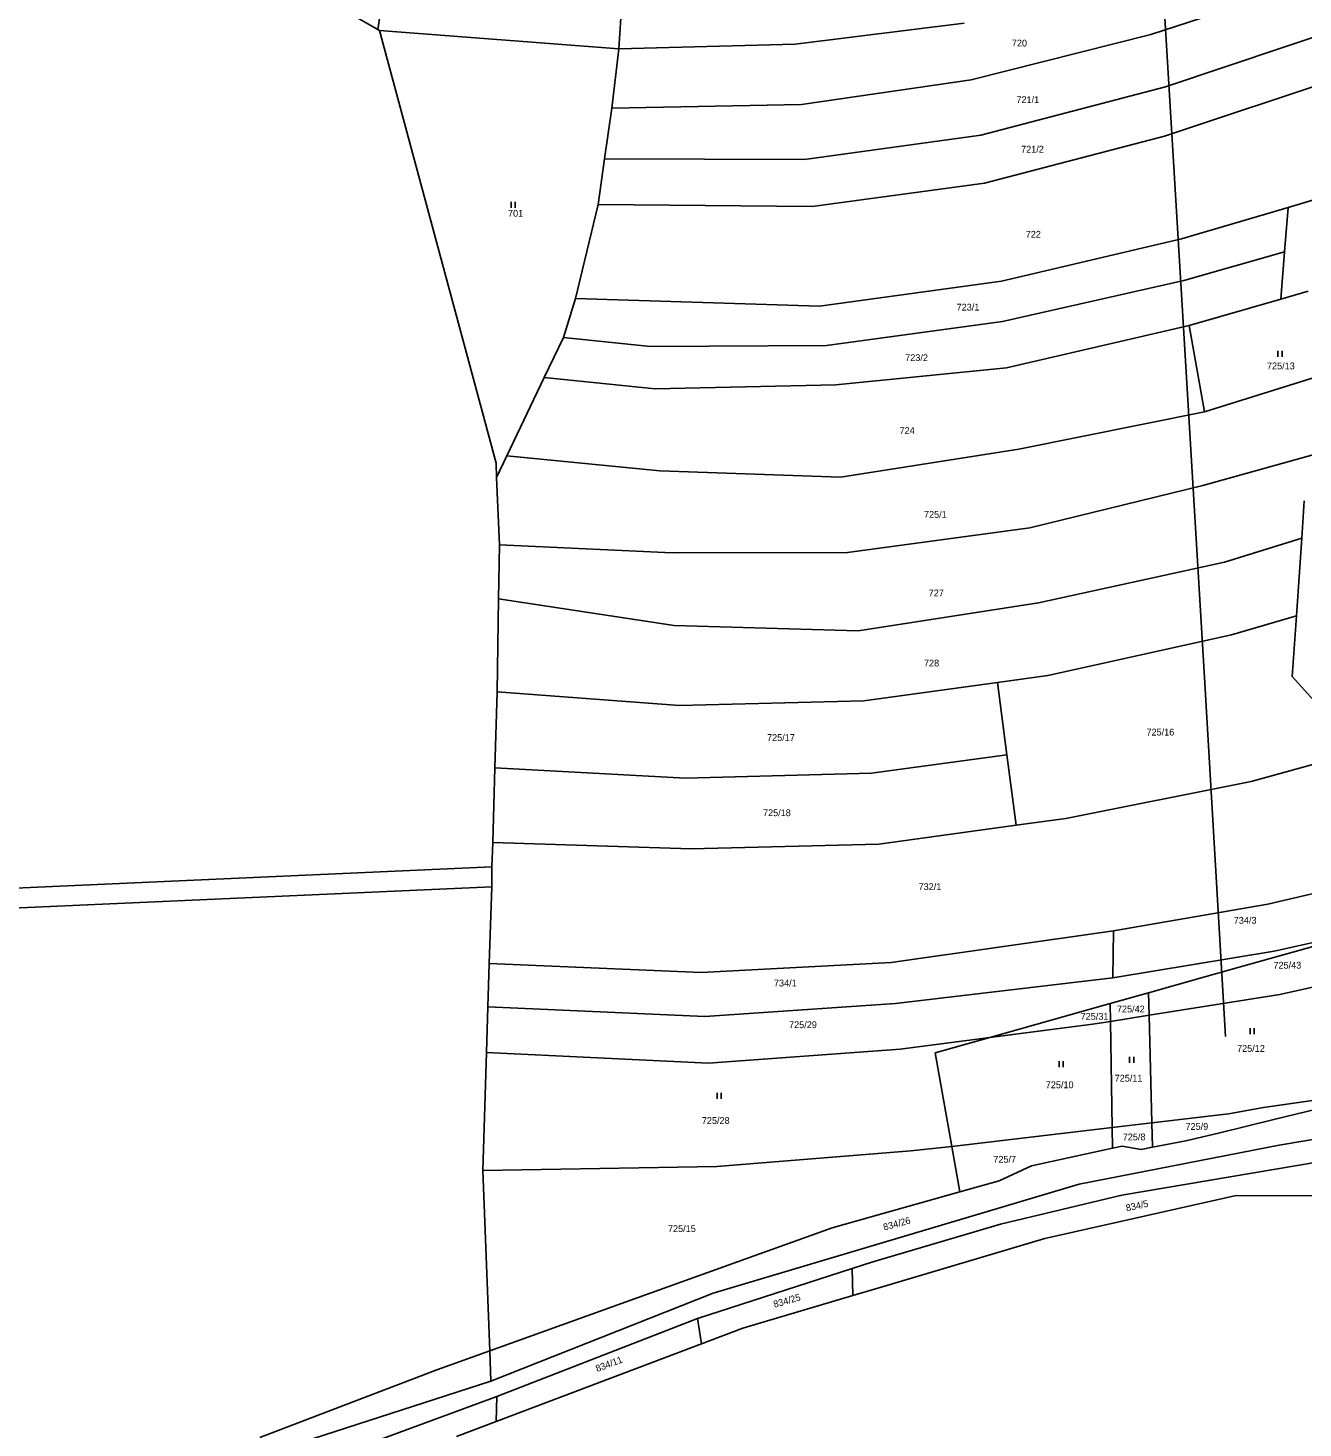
# Model space of a CAD drawing. Extents: x -735249 to -729401, y -1124843 to -1121828.
# Drawn here: x -734298.2 to -733979.4, y -1124270 to -1123919.8 of the extents above; entities that cross this region are included whole.
import ezdxf

# ---------------------------------------------------------------- set-up
doc = ezdxf.new("R2010")
doc.units = 0
for name, color, linetype in [('Vrstva 1', 7, 'Continuous'), ('Vrstva 12', 7, 'Continuous'), ('Vrstva 13', 7, 'Continuous'), ('Vrstva 18', 7, 'Continuous'), ('Vrstva 25', 7, 'Continuous')]:
    doc.layers.add(name, color=color, linetype=linetype)

msp = doc.modelspace()

# ---------------------------------------------------------------- linework, layer by layer
at = {"layer": 'Vrstva 1'}
for points in [[(-734197.61, -1123834.57), (-734210.77, -1123920.17)], [(-734149.51, -1123909.64), (-734150.51, -1123925.04)], [(-733972.94, -1123906.96), (-734017.4, -1123921.41)], [(-734227.57, -1123910.48), (-734210.77, -1123920.17)], [(-734210.77, -1123920.17), (-734210.3, -1123920.44)], [(-734106.4, -1123923.84), (-734064.12, -1123918.63)], [(-734013.77, -1123934.53), (-733968.75, -1123919.4)], [(-734181.14, -1124028.66), (-734210.3, -1123920.44)], [(-734150.51, -1123925.04), (-734210.3, -1123920.44)], [(-734150.51, -1123925.04), (-734106.4, -1123923.84)], [(-734017.4, -1123921.41), (-734062.31, -1123932.74)], [(-734150.51, -1123925.04), (-734152.23, -1123939.83)], [(-734062.31, -1123932.74), (-734104.81, -1123938.99)], [(-734013.98, -1123946.83), (-733969.42, -1123932)], [(-734059.89, -1123946.63), (-734013.77, -1123934.53)], [(-734152.23, -1123939.83), (-734154.02, -1123952.58)], [(-734104.81, -1123938.99), (-734152.23, -1123939.83)], [(-734104.07, -1123952.7), (-734059.89, -1123946.63)], [(-734059, -1123958.59), (-734013.98, -1123946.83)], [(-734154.02, -1123952.58), (-734155.62, -1123963.99)], [(-734154.02, -1123952.58), (-734104.07, -1123952.7)], [(-734102.15, -1123964.46), (-734059, -1123958.59)], [(-733983.04, -1123964.71), (-733965.3, -1123959.35)], [(-734155.62, -1123963.99), (-734161.33, -1123987.5)], [(-734155.62, -1123963.99), (-734102.15, -1123964.46)], [(-734009.77, -1123972.56), (-733983.04, -1123964.71)], [(-733983.95, -1123975.83), (-733983.04, -1123964.71)], [(-734054.78, -1123983.12), (-734009.77, -1123972.56)], [(-734009.13, -1123982.94), (-733983.95, -1123975.83)], [(-733984.91, -1123987.63), (-733983.95, -1123975.83)], [(-734100.32, -1123989.35), (-734054.78, -1123983.12)], [(-734054.55, -1123993.26), (-734009.13, -1123982.94)], [(-733978.07, -1123985.66), (-733984.91, -1123987.63)], [(-734161.33, -1123987.5), (-734164.34, -1123997.25)], [(-734161.33, -1123987.5), (-734100.32, -1123989.35)], [(-733984.91, -1123987.63), (-734007.82, -1123994.25)], [(-734098.51, -1123999.23), (-734054.55, -1123993.26)], [(-734164.34, -1123997.25), (-734169.13, -1124007.26)], [(-734164.34, -1123997.25), (-734142.55, -1123999.44)], [(-734053.5, -1124004.8), (-734007.82, -1123994.25)], [(-734007.82, -1123994.25), (-734004, -1124015.85)], [(-734142.55, -1123999.44), (-734098.51, -1123999.23)], [(-734004, -1124015.85), (-733957.3, -1124001.2)], [(-734169.13, -1124007.26), (-734178.49, -1124026.84)], [(-734141.37, -1124010.04), (-734169.13, -1124007.26)], [(-734096.16, -1124009.04), (-734053.5, -1124004.8)], [(-734141.37, -1124010.04), (-734096.16, -1124009.04)], [(-734050.46, -1124025.18), (-734004, -1124015.85)], [(-734095.01, -1124032.16), (-734050.46, -1124025.18)], [(-734004.42, -1124034.28), (-733967.87, -1124024.07)], [(-734181.06, -1124032.22), (-734181.14, -1124028.66)], [(-734178.49, -1124026.84), (-734181.06, -1124032.22)], [(-734178.49, -1124026.84), (-734140.25, -1124030.57)], [(-734181.06, -1124032.22), (-734180.33, -1124049.11)], [(-734140.25, -1124030.57), (-734095.01, -1124032.16)], [(-734047.64, -1124044.86), (-734004.42, -1124034.28)], [(-733979.68, -1124047.46), (-733979.03, -1124038.05)], [(-734093.31, -1124050.98), (-734047.64, -1124044.86)], [(-734180.54, -1124062.61), (-734180.33, -1124049.11)], [(-734137.09, -1124051.09), (-734180.33, -1124049.11)], [(-733999, -1124053.43), (-733979.68, -1124047.46)], [(-733981.02, -1124066.88), (-733979.68, -1124047.46)], [(-734137.09, -1124051.09), (-734093.31, -1124050.98)], [(-734045.51, -1124063.62), (-733999, -1124053.43)], [(-734180.9, -1124085.82), (-734180.54, -1124062.61)], [(-734180.54, -1124062.61), (-734136.59, -1124069.27)], [(-734090.59, -1124070.57), (-734045.51, -1124063.62)], [(-733981.02, -1124066.88), (-733997.22, -1124071.61)], [(-733982.06, -1124082.04), (-733981.02, -1124066.88)], [(-734136.59, -1124069.27), (-734090.59, -1124070.57)], [(-733997.22, -1124071.61), (-734043.21, -1124081.77)], [(-734055.73, -1124083.49), (-734089.2, -1124088.1)], [(-734043.21, -1124081.77), (-734055.73, -1124083.49)], [(-734053.4, -1124101.58), (-734055.73, -1124083.49)], [(-733982.06, -1124082.04), (-733965.15, -1124100.8)], [(-734180.9, -1124085.82), (-734181.47, -1124104.89)], [(-734135.27, -1124089.31), (-734180.9, -1124085.82)], [(-734135.27, -1124089.31), (-734089.2, -1124088.1)], [(-734087.3, -1124106.19), (-734053.4, -1124101.58)], [(-734053.4, -1124101.58), (-734051.12, -1124119.23)], [(-733992.29, -1124108.32), (-733965.15, -1124100.8)], [(-734181.47, -1124104.89), (-734182.02, -1124123.52)], [(-734181.47, -1124104.89), (-734133.8, -1124107.45)], [(-734087.3, -1124106.19), (-734133.8, -1124107.45)], [(-734038.63, -1124117.51), (-733992.29, -1124108.32)], [(-734051.12, -1124119.23), (-734085.44, -1124123.96)], [(-734051.12, -1124119.23), (-734038.63, -1124117.51)], [(-734182.02, -1124123.52), (-734182.2, -1124129.63)], [(-734132.37, -1124125.12), (-734182.02, -1124123.52)], [(-734132.37, -1124125.12), (-734085.44, -1124123.96)], [(-734182.2, -1124129.63), (-734444.9, -1124141.35)], [(-734182.2, -1124129.63), (-734182.25, -1124134.63)], [(-733988.18, -1124138.93), (-733953.21, -1124130.79)], [(-734444.55, -1124146.34), (-734182.25, -1124134.63)], [(-734182.25, -1124134.63), (-734182.88, -1124153.79)], [(-734026.78, -1124145.67), (-733988.18, -1124138.93)], [(-734026.78, -1124145.67), (-734082.34, -1124153.55)], [(-734026.78, -1124145.67), (-734026.91, -1124157.43)], [(-733995.32, -1124154.71), (-733968.48, -1124147.18)], [(-733986.6, -1124150.71), (-733968.59, -1124146.71)], [(-734026.91, -1124157.43), (-733986.6, -1124150.71)], [(-734182.88, -1124153.79), (-734183.21, -1124164.67)], [(-734129.86, -1124156.09), (-734182.88, -1124153.79)], [(-734129.86, -1124156.09), (-734082.34, -1124153.55)], [(-734003.91, -1124157.13), (-733995.32, -1124154.71)], [(-734026.91, -1124157.43), (-734081.27, -1124163.78)], [(-734017.97, -1124161.1), (-734003.91, -1124157.13)], [(-733985.14, -1124161.56), (-733966.06, -1124157.34)], [(-734017.97, -1124161.1), (-734027.61, -1124163.82)], [(-734017.83, -1124166.73), (-734017.97, -1124161.1)], [(-734017.83, -1124166.73), (-733985.14, -1124161.56)], [(-734183.21, -1124164.67), (-734183.56, -1124176.06)], [(-734128.98, -1124167.05), (-734183.21, -1124164.67)], [(-734081.27, -1124163.78), (-734128.98, -1124167.05)], [(-734057.67, -1124172.31), (-734027.61, -1124163.82)], [(-734027.53, -1124168.27), (-734027.61, -1124163.82)], [(-734057.67, -1124172.31), (-734032.04, -1124168.98)], [(-734032.04, -1124168.98), (-734027.53, -1124168.27)], [(-734027.53, -1124168.27), (-734017.83, -1124166.73)], [(-734027.07, -1124194.83), (-734027.53, -1124168.27)], [(-734017.14, -1124193.66), (-734017.83, -1124166.73)], [(-734057.67, -1124172.31), (-734080.07, -1124175.22)], [(-734071.34, -1124176.17), (-734057.67, -1124172.31)], [(-734080.07, -1124175.22), (-734128.03, -1124178.72)], [(-734183.56, -1124176.06), (-734184.47, -1124205.59)], [(-734183.56, -1124176.06), (-734128.03, -1124178.72)], [(-734067.22, -1124199.56), (-734071.34, -1124176.17)], [(-733989.2, -1124189.85), (-733965.23, -1124186.44)], [(-733997.97, -1124191.4), (-733989.2, -1124189.85)], [(-733986.33, -1124192.78), (-733965.96, -1124187.86)], [(-734017.14, -1124193.66), (-733997.97, -1124191.4)], [(-734000.52, -1124196.2), (-733986.33, -1124192.78)], [(-734067.22, -1124199.56), (-734027.07, -1124194.83)], [(-734027.07, -1124194.83), (-734017.14, -1124193.66)], [(-734027.07, -1124194.83), (-734026.98, -1124200.01)], [(-734016.98, -1124199.74), (-734017.14, -1124193.66)], [(-734008.62, -1124198.16), (-734000.52, -1124196.2)], [(-733985.32, -1124199.22), (-733959.15, -1124194.85)], [(-734067.22, -1124199.56), (-734077.41, -1124200.66)], [(-734065.21, -1124210.93), (-734067.22, -1124199.56)], [(-734026.98, -1124200.01), (-734047.27, -1124204.44)], [(-734035.31, -1124209), (-733985.32, -1124199.22)], [(-734024.62, -1124199.49), (-734026.98, -1124200.01)], [(-734019.87, -1124200.29), (-734024.62, -1124199.49)], [(-734019.87, -1124200.29), (-734016.98, -1124199.74)], [(-734016.98, -1124199.74), (-734008.62, -1124198.16)], [(-734125.94, -1124204.58), (-734077.41, -1124200.66)], [(-733959.16, -1124200.7), (-734024.66, -1124211.79)], [(-734125.94, -1124204.58), (-734184.47, -1124205.59)], [(-734184.47, -1124205.59), (-734182.71, -1124250.68)], [(-734047.27, -1124204.44), (-734055.35, -1124208.14)], [(-734126.89, -1124236.29), (-734035.31, -1124209)], [(-734097.11, -1124219.94), (-734065.21, -1124210.93)], [(-734055.35, -1124208.14), (-734065.21, -1124210.93)], [(-734055, -1124219.03), (-734024.66, -1124211.79)], [(-734140.31, -1124235.41), (-734097.11, -1124219.94)], [(-734087.2, -1124228.52), (-734055, -1124219.03)], [(-734092.1, -1124230.1), (-734087.2, -1124228.52)], [(-734130.82, -1124242.58), (-734092.1, -1124230.1)], [(-734092.1, -1124230.1), (-734091.98, -1124236.88)], [(-734182.71, -1124250.68), (-734140.31, -1124235.41)], [(-734126.89, -1124236.29), (-734182.47, -1124258.26)], [(-734181.02, -1124262.08), (-734130.82, -1124242.58)], [(-734130.82, -1124242.58), (-734129.78, -1124248.94)], [(-734195.98, -1124255.47), (-734182.71, -1124250.68)], [(-734182.71, -1124250.68), (-734182.47, -1124258.26)], [(-734240.22, -1124272.35), (-734195.98, -1124255.47)], [(-734182.47, -1124258.26), (-734271.43, -1124287.05)], [(-734181.02, -1124262.08), (-734215.55, -1124274.86)], [(-734181.02, -1124262.08), (-734181.15, -1124268.35)]]:
    msp.add_lwpolyline(points, dxfattribs=at)
at = {"layer": 'Vrstva 12'}
for points in [[(-734009.9, -1123983.67), (-734015.56, -1123889.5)], [(-734009.9, -1123983.67), (-734004.01, -1124082.23)], [(-734004.01, -1124082.23), (-733998.71, -1124172.06)]]:
    msp.add_lwpolyline(points, dxfattribs=at)
at = {"layer": 'Vrstva 13'}
for points in [[(-734043.94, -1124222.61), (-733996.08, -1124211.83)], [(-733996.08, -1124211.83), (-733977.07, -1124211.94)], [(-734085.69, -1124235.01), (-734043.94, -1124222.61)], [(-734091.98, -1124236.88), (-734085.69, -1124235.01)], [(-734119.49, -1124245.05), (-734091.98, -1124236.88)], [(-734129.78, -1124248.94), (-734119.49, -1124245.05)], [(-734181.15, -1124268.35), (-734129.78, -1124248.94)], [(-734191.11, -1124272.12), (-734181.15, -1124268.35)]]:
    msp.add_lwpolyline(points, dxfattribs=at)
at = {"layer": 'Vrstva 25'}
for points in [[(-734177.407, -1123964.775), (-734177.407, -1123963.275)], [(-734176.373, -1123964.775), (-734176.373, -1123963.275)], [(-733985.627, -1124002.055), (-733985.627, -1124000.555)], [(-733984.593, -1124002.055), (-733984.593, -1124000.555)], [(-733992.607, -1124171.455), (-733992.607, -1124169.955)], [(-733991.573, -1124171.455), (-733991.573, -1124169.955)], [(-734040.357, -1124179.725), (-734040.357, -1124178.225)], [(-734039.323, -1124179.725), (-734039.323, -1124178.225)], [(-734022.727, -1124178.615), (-734022.727, -1124177.115)], [(-734021.693, -1124178.615), (-734021.693, -1124177.115)], [(-734125.887, -1124187.685), (-734125.887, -1124186.185)], [(-734124.853, -1124187.685), (-734124.853, -1124186.185)]]:
    msp.add_lwpolyline(points, dxfattribs=at)

# ---------------------------------------------------------------- texts
at = {"layer": 'Vrstva 18'}
for s, p in [('720', (-734052.17, -1123924.44)), ('721/1', (-734051.03, -1123938.59)), ('721/2', (-734049.86, -1123950.98)), ('701', (-734178.19, -1123967.01)), ('722', (-734048.7, -1123972.26)), ('723/1', (-734065.99, -1123990.49)), ('723/2', (-734078.85, -1124003.12)), ('725/13', (-733988.37, -1124005.19)), ('724', (-734080.25, -1124021.36)), ('725/1', (-734074.15, -1124042.33)), ('727', (-734072.98, -1124061.97)), ('728', (-734074.15, -1124079.5)), ('725/16', (-734018.5, -1124096.78)), ('725/17', (-734113.4, -1124098.14)), ('725/18', (-734114.41, -1124116.95)), ('732/1', (-734075.5, -1124135.43)), ('734/3', (-733996.67, -1124143.85)), ('725/43', (-733986.75, -1124155.09)), ('734/1', (-734111.67, -1124159.55)), ('725/42', (-734025.89, -1124166.04)), ('725/29', (-734107.89, -1124169.97)), ('725/31', (-734034.97, -1124167.87)), ('725/12', (-733995.85, -1124175.9)), ('725/11', (-734026.46, -1124183.34)), ('725/10', (-734043.69, -1124185)), ('725/28', (-734129.71, -1124193.93)), ('725/8', (-734024.44, -1124198.04)), ('725/9', (-734008.74, -1124195.41)), ('725/7', (-734056.81, -1124203.63)), ('725/15', (-734138.18, -1124220.97))]:
    msp.add_text(s, height=1.7, dxfattribs=at).set_placement(p)
for s, rotation, p in [('834/5', 12.3001, (-734023.458, -1124215.822)), ('834/26', 15.30012, (-734084.07, -1124220.615)), ('834/25', 16.30013, (-734111.525, -1124239.932)), ('834/11', 20.70016, (-734155.894, -1124256.003))]:
    msp.add_text(s, height=1.7, rotation=rotation, dxfattribs=at).set_placement(p)

doc.saveas('drawing.dxf')
